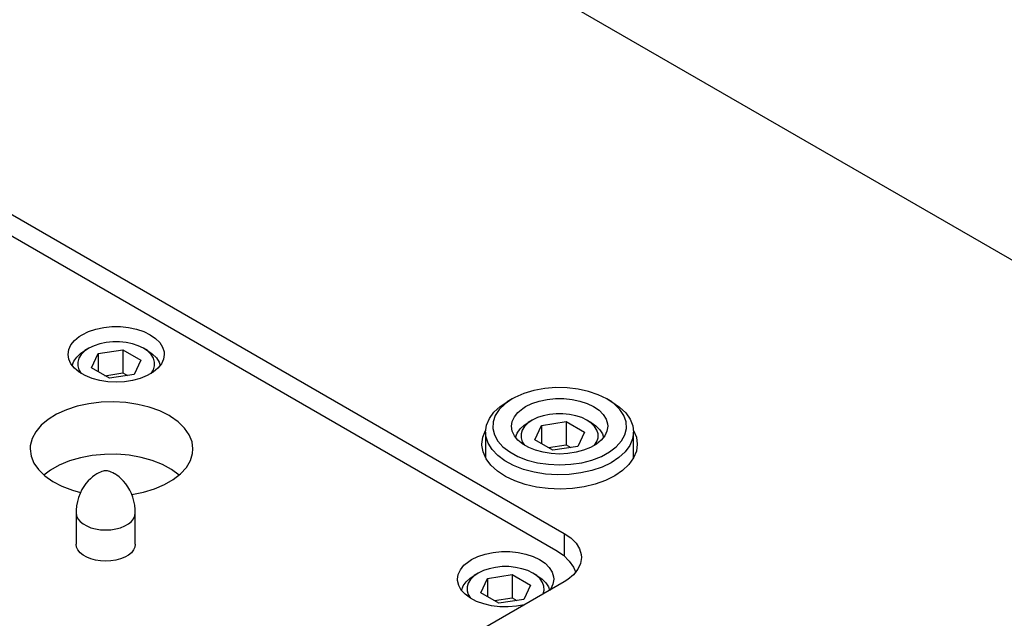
# Model space of a CAD drawing. Header units: inches. Extents: x 3 to 351, y 4 to 271.
# Tile 494 of 530: x 215.96 to 220.11, y 248.6 to 251.13. Entities that reach past the tile are written whole.
import ezdxf

# ---------------------------------------------------------------- set-up
doc = ezdxf.new("R2010")
doc.units = ezdxf.units.IN
doc.header["$LTSCALE"] = 0.5
doc.header["$MEASUREMENT"] = 0
doc.layers.add('DSS', color=7, linetype='Continuous')

msp = doc.modelspace()

# ---------------------------------------------------------------- linework, layer by layer
at = {"layer": 'DSS', "color": 190, "linetype": 'Continuous'}
for p, q in [((214.2419, 253.5213), (223.7525, 248.0304)), ((214.9844, 250.8473), (218.2548, 248.9592)), ((217.9112, 249.3652), (217.923, 249.3939)), ((218.5476, 249.3939), (218.5595, 249.3652)), ((217.9072, 249.3358), (217.9112, 249.3652)), ((217.9073, 249.3324), (217.9072, 249.3358)), ((217.9122, 249.303), (217.9073, 249.3324)), ((218.5595, 249.3652), (218.5634, 249.3358)), ((218.5634, 249.3358), (218.5595, 249.3063)), ((217.9249, 249.2743), (217.9122, 249.303)), ((218.5595, 249.3063), (218.5476, 249.2776)), ((217.9453, 249.2472), (217.9249, 249.2743)), ((217.9727, 249.2222), (217.9453, 249.2472)), ((218.5281, 249.2502), (218.5015, 249.225)), ((218.5476, 249.2776), (218.5281, 249.2502)), ((218.0064, 249.2), (217.9727, 249.2222)), ((218.5015, 249.225), (218.4684, 249.2024)), ((218.0458, 249.1811), (218.0064, 249.2)), ((218.0898, 249.166), (218.0458, 249.1811)), ((218.1373, 249.155), (218.0898, 249.166)), ((218.3861, 249.1675), (218.339, 249.156)), ((218.4296, 249.1831), (218.3861, 249.1675)), ((218.4684, 249.2024), (218.4296, 249.1831)), ((218.1872, 249.1484), (218.1373, 249.155)), ((218.2383, 249.1463), (218.1872, 249.1484)), ((218.2893, 249.1489), (218.2383, 249.1463)), ((218.339, 249.156), (218.2893, 249.1489)), ((218.2548, 248.9592), (218.2828, 248.9399)), ((218.2828, 248.9399), (218.3046, 248.9181)), ((218.3046, 248.9181), (218.3195, 248.8945)), ((218.3195, 248.8945), (218.327, 248.8697)), ((218.3242, 248.832), (218.3129, 248.8077)), ((218.328, 248.8571), (218.3242, 248.832)), ((218.327, 248.8697), (218.328, 248.8571)), ((218.3129, 248.8077), (218.2945, 248.7849)), ((218.2548, 248.755), (217.336, 248.2246)), ((218.2695, 248.7643), (218.2548, 248.755)), ((218.2945, 248.7849), (218.2695, 248.7643))]:
    msp.add_line(p, q, dxfattribs=at)
at = {"layer": 'DSS', "color": 9, "linetype": 'Continuous'}
for p, q in [((215.0198, 250.7357), (218.2194, 248.8884)), ((216.2774, 249.8214), (216.3107, 249.8284)), ((216.3107, 249.8284), (216.3456, 249.832)), ((216.3456, 249.832), (216.381, 249.832)), ((216.381, 249.832), (216.4158, 249.8284)), ((216.4158, 249.8284), (216.4491, 249.8214)), ((216.1873, 249.7738), (216.2077, 249.7905)), ((216.2077, 249.7905), (216.2196, 249.7981)), ((216.2196, 249.7981), (216.2468, 249.8112)), ((216.2468, 249.8112), (216.2774, 249.8214)), ((216.4491, 249.8214), (216.4798, 249.8112)), ((216.4798, 249.8112), (216.5069, 249.7981)), ((216.5069, 249.7981), (216.5296, 249.7824)), ((216.1632, 249.7355), (216.1724, 249.7552)), ((216.1724, 249.7552), (216.1873, 249.7738)), ((216.5296, 249.7824), (216.5474, 249.7647)), ((216.5474, 249.7647), (216.5595, 249.7455)), ((216.5595, 249.7455), (216.5656, 249.7254)), ((216.1601, 249.7151), (216.1632, 249.7355)), ((216.1632, 249.6948), (216.1601, 249.7151)), ((216.5664, 249.7151), (216.5633, 249.6948)), ((216.5656, 249.7254), (216.5664, 249.7151)), ((216.1724, 249.675), (216.1632, 249.6948)), ((216.1873, 249.6565), (216.1724, 249.675)), ((216.5541, 249.675), (216.5392, 249.6565)), ((216.5633, 249.6948), (216.5541, 249.675)), ((216.2077, 249.6398), (216.1873, 249.6565)), ((216.2327, 249.6253), (216.2077, 249.6398)), ((216.2617, 249.6136), (216.2327, 249.6253)), ((216.4938, 249.6253), (216.4648, 249.6136)), ((216.5189, 249.6398), (216.4938, 249.6253)), ((216.5392, 249.6565), (216.5189, 249.6398)), ((216.2938, 249.6049), (216.2617, 249.6136)), ((216.328, 249.5996), (216.2938, 249.6049)), ((216.3633, 249.5979), (216.328, 249.5996)), ((216.3985, 249.5996), (216.3633, 249.5979)), ((216.4327, 249.6049), (216.3985, 249.5996)), ((216.4648, 249.6136), (216.4327, 249.6049)), ((218.085, 249.5498), (218.047, 249.5333)), ((218.1272, 249.5624), (218.085, 249.5498)), ((218.1724, 249.5707), (218.1272, 249.5624)), ((218.2194, 249.5746), (218.1724, 249.5707)), ((218.2669, 249.5738), (218.2194, 249.5746)), ((218.3135, 249.5684), (218.2669, 249.5738)), ((218.3579, 249.5587), (218.3135, 249.5684)), ((218.3988, 249.5447), (218.3579, 249.5587)), ((218.4351, 249.527), (218.3988, 249.5447)), ((216.1989, 249.496), (216.1532, 249.4812)), ((216.2479, 249.5067), (216.1989, 249.496)), ((216.2992, 249.5129), (216.2479, 249.5067)), ((216.3515, 249.5145), (216.2992, 249.5129)), ((216.4037, 249.5115), (216.3515, 249.5145)), ((216.4544, 249.504), (216.4037, 249.5115)), ((216.5026, 249.4921), (216.4544, 249.504)), ((218.0049, 249.5061), (217.9808, 249.4825)), ((217.9847, 249.495), (218.0144, 249.5148)), ((218.0356, 249.527), (218.0049, 249.5061)), ((218.0356, 249.527), (218.0143, 249.5148)), ((218.047, 249.5333), (218.0356, 249.527)), ((218.0917, 249.4946), (218.1188, 249.5078)), ((218.1188, 249.5078), (218.1495, 249.518)), ((218.1495, 249.518), (218.1828, 249.525)), ((218.1828, 249.525), (218.2176, 249.5285)), ((218.2176, 249.5285), (218.253, 249.5285)), ((218.253, 249.5285), (218.2879, 249.525)), ((218.2879, 249.525), (218.3212, 249.518)), ((218.3212, 249.518), (218.3518, 249.5078)), ((218.3518, 249.5078), (218.379, 249.4946)), ((218.4563, 249.5148), (218.4351, 249.527)), ((218.4656, 249.5062), (218.4351, 249.527)), ((218.4563, 249.5148), (218.4887, 249.4928)), ((218.4897, 249.4826), (218.4656, 249.5062)), ((216.1119, 249.4626), (216.076, 249.4405)), ((216.1532, 249.4812), (216.1119, 249.4626)), ((216.5471, 249.4761), (216.5026, 249.4921)), ((216.5869, 249.4564), (216.5471, 249.4761)), ((216.5923, 249.4532), (216.5869, 249.4564)), ((217.9387, 249.444), (217.9582, 249.4706)), ((217.9639, 249.4568), (217.9546, 249.43)), ((217.9582, 249.4706), (217.9847, 249.495)), ((217.9808, 249.4825), (217.9639, 249.4568)), ((218.0444, 249.4518), (218.0594, 249.4703)), ((218.0594, 249.4703), (218.0797, 249.4871)), ((218.0797, 249.4871), (218.0917, 249.4946)), ((218.379, 249.4946), (218.4017, 249.479)), ((218.4017, 249.479), (218.4194, 249.4613)), ((218.4194, 249.4613), (218.4315, 249.4421)), ((218.4887, 249.4928), (218.5146, 249.4682)), ((218.5067, 249.457), (218.4897, 249.4826)), ((218.516, 249.4301), (218.5067, 249.457)), ((218.5146, 249.4682), (218.5334, 249.4414)), ((216.0464, 249.4156), (216.0236, 249.3883)), ((216.076, 249.4405), (216.0464, 249.4156)), ((216.6255, 249.4298), (216.5923, 249.4532)), ((216.6522, 249.4038), (216.6255, 249.4298)), ((217.9228, 249.3872), (217.9268, 249.416)), ((217.9268, 249.416), (217.9387, 249.444)), ((217.9546, 249.43), (217.9533, 249.4025)), ((218.0322, 249.4117), (218.0353, 249.4321)), ((218.0353, 249.4321), (218.0444, 249.4518)), ((218.4315, 249.4421), (218.4377, 249.4219)), ((218.4377, 249.4219), (218.4384, 249.4117)), ((218.5174, 249.4027), (218.516, 249.4301)), ((218.5334, 249.4414), (218.5445, 249.4133)), ((218.5445, 249.4133), (218.5478, 249.3872)), ((216.0236, 249.3883), (216.0083, 249.3594)), ((216.6717, 249.3757), (216.6522, 249.4038)), ((216.6836, 249.3462), (216.6717, 249.3757)), ((217.9228, 249.3872), (217.9228, 249.278)), ((217.9244, 249.3691), (217.9228, 249.3872)), ((217.9533, 249.4025), (217.9599, 249.3754)), ((217.9599, 249.3754), (217.9744, 249.3493)), ((218.0353, 249.3913), (218.0322, 249.4117)), ((218.0444, 249.3716), (218.0353, 249.3913)), ((218.0594, 249.3531), (218.0444, 249.3716)), ((218.4262, 249.3716), (218.4112, 249.3531)), ((218.4354, 249.3913), (218.4262, 249.3716)), ((218.4384, 249.4117), (218.4354, 249.3913)), ((218.4964, 249.3494), (218.5108, 249.3755)), ((218.5108, 249.3755), (218.5174, 249.4027)), ((218.5478, 249.3872), (218.5438, 249.3585)), ((218.5478, 249.278), (218.5478, 249.3872)), ((216.0083, 249.3594), (216.0008, 249.3294)), ((216.6876, 249.3161), (216.6836, 249.3462)), ((217.9334, 249.3407), (217.9244, 249.3691)), ((217.9501, 249.3135), (217.9334, 249.3407)), ((217.9744, 249.3493), (217.9962, 249.3249)), ((218.0797, 249.3363), (218.0594, 249.3531)), ((218.1048, 249.3219), (218.0797, 249.3363)), ((218.3909, 249.3363), (218.3659, 249.3219)), ((218.4112, 249.3531), (218.3909, 249.3363)), ((218.4746, 249.325), (218.4964, 249.3494)), ((218.532, 249.3304), (218.5125, 249.3039)), ((218.5438, 249.3585), (218.532, 249.3304)), ((216.0008, 249.3294), (216.0001, 249.3161)), ((216.0001, 249.3161), (216.0041, 249.2859)), ((216.2622, 249.2881), (216.2124, 249.2787)), ((216.3139, 249.293), (216.2622, 249.2881)), ((216.3663, 249.2934), (216.3139, 249.293)), ((216.4182, 249.2891), (216.3663, 249.2934)), ((216.4683, 249.2803), (216.4182, 249.2891)), ((216.6766, 249.2664), (216.6858, 249.2962)), ((216.6858, 249.2962), (216.6876, 249.3161)), ((217.9741, 249.2882), (217.9501, 249.3135)), ((218.0048, 249.2654), (217.9741, 249.2882)), ((217.9962, 249.3249), (218.0247, 249.303)), ((218.0247, 249.303), (218.0593, 249.2842)), ((218.1338, 249.3101), (218.1048, 249.3219)), ((218.1659, 249.3015), (218.1338, 249.3101)), ((218.2001, 249.2962), (218.1659, 249.3015)), ((218.2353, 249.2944), (218.2001, 249.2962)), ((218.2706, 249.2962), (218.2353, 249.2944)), ((218.3048, 249.3015), (218.2706, 249.2962)), ((218.3369, 249.3101), (218.3048, 249.3015)), ((218.3659, 249.3219), (218.3369, 249.3101)), ((218.4116, 249.2843), (218.4461, 249.3031)), ((218.4461, 249.3031), (218.4746, 249.325)), ((218.5125, 249.3039), (218.4859, 249.2794)), ((216.0041, 249.2859), (216.0159, 249.2564)), ((216.0159, 249.2564), (216.0355, 249.2284)), ((216.123, 249.2474), (216.0855, 249.2263)), ((216.1656, 249.265), (216.123, 249.2474)), ((216.2124, 249.2787), (216.1656, 249.265)), ((216.5156, 249.2672), (216.4683, 249.2803)), ((216.5588, 249.2502), (216.5156, 249.2672)), ((216.5971, 249.2295), (216.5588, 249.2502)), ((216.6597, 249.2378), (216.6766, 249.2664)), ((218.0413, 249.2458), (218.0048, 249.2654)), ((218.0593, 249.2842), (218.0988, 249.2689)), ((218.0988, 249.2689), (218.1421, 249.2577)), ((218.1421, 249.2577), (218.1881, 249.2509)), ((218.1881, 249.2509), (218.2354, 249.2486)), ((218.2354, 249.2486), (218.2828, 249.2509)), ((218.2828, 249.2509), (218.3288, 249.2578)), ((218.3288, 249.2578), (218.3721, 249.269)), ((218.3721, 249.269), (218.4116, 249.2843)), ((218.453, 249.2578), (218.4145, 249.2394)), ((218.4859, 249.2794), (218.453, 249.2578)), ((216.0355, 249.2284), (216.0621, 249.2023)), ((216.0855, 249.2263), (216.0581, 249.2057)), ((216.2729, 249.2054), (216.2638, 249.1985)), ((216.2815, 249.2109), (216.2729, 249.2054)), ((216.2894, 249.2151), (216.2815, 249.2109)), ((216.2965, 249.2183), (216.2894, 249.2151)), ((216.3028, 249.2207), (216.2965, 249.2183)), ((216.3085, 249.2223), (216.3028, 249.2207)), ((216.3124, 249.2231), (216.3085, 249.2223)), ((216.3141, 249.2234), (216.3124, 249.2231)), ((216.3152, 249.2235), (216.3141, 249.2234)), ((216.316, 249.2236), (216.3152, 249.2235)), ((216.3166, 249.2237), (216.316, 249.2236)), ((216.317, 249.2237), (216.3166, 249.2237)), ((216.3174, 249.2237), (216.317, 249.2237)), ((216.3178, 249.2237), (216.3174, 249.2237)), ((216.3181, 249.2237), (216.3178, 249.2237)), ((216.3185, 249.2237), (216.3181, 249.2237)), ((216.3188, 249.2237), (216.3185, 249.2237)), ((216.3191, 249.2238), (216.3188, 249.2237)), ((216.3194, 249.2237), (216.3191, 249.2238)), ((216.3197, 249.2237), (216.3194, 249.2237)), ((216.32, 249.2237), (216.3197, 249.2237)), ((216.3204, 249.2237), (216.32, 249.2237)), ((216.3207, 249.2237), (216.3204, 249.2237)), ((216.3212, 249.2237), (216.3207, 249.2237)), ((216.3217, 249.2236), (216.3212, 249.2237)), ((216.3224, 249.2236), (216.3217, 249.2236)), ((216.3237, 249.2234), (216.3224, 249.2236)), ((216.3262, 249.2231), (216.3237, 249.2234)), ((216.331, 249.222), (216.3262, 249.2231)), ((216.3364, 249.2203), (216.331, 249.222)), ((216.3426, 249.2179), (216.3364, 249.2203)), ((216.3498, 249.2146), (216.3426, 249.2179)), ((216.3557, 249.2114), (216.3498, 249.2146)), ((216.3577, 249.2102), (216.3557, 249.2114)), ((216.3664, 249.2046), (216.3577, 249.2102)), ((216.6295, 249.2057), (216.5971, 249.2295)), ((216.6043, 249.1866), (216.6354, 249.211)), ((216.6354, 249.211), (216.6597, 249.2378)), ((218.0828, 249.2297), (218.0413, 249.2458)), ((218.1283, 249.2177), (218.0828, 249.2297)), ((218.1764, 249.21), (218.1283, 249.2177)), ((218.2261, 249.2069), (218.1764, 249.21)), ((218.276, 249.2083), (218.2261, 249.2069)), ((218.3248, 249.2144), (218.276, 249.2083)), ((218.3714, 249.2248), (218.3248, 249.2144)), ((218.4145, 249.2394), (218.3714, 249.2248)), ((216.0621, 249.2023), (216.0954, 249.1789)), ((216.0954, 249.1789), (216.1343, 249.1587)), ((216.2356, 249.1697), (216.2269, 249.1574)), ((216.2449, 249.1807), (216.2356, 249.1697)), ((216.2543, 249.1903), (216.2449, 249.1807)), ((216.2638, 249.1985), (216.2543, 249.1903)), ((216.3755, 249.1976), (216.3664, 249.2046)), ((216.385, 249.1892), (216.3755, 249.1976)), ((216.3944, 249.1794), (216.385, 249.1892)), ((216.4036, 249.1682), (216.3944, 249.1794)), ((216.4123, 249.1558), (216.4036, 249.1682)), ((216.5249, 249.1474), (216.5672, 249.1652)), ((216.5672, 249.1652), (216.6043, 249.1866)), ((216.1343, 249.1587), (216.1782, 249.1422)), ((216.1782, 249.1422), (216.2132, 249.1325)), ((216.211, 249.128), (216.2045, 249.111)), ((216.2189, 249.1441), (216.211, 249.128)), ((216.2269, 249.1574), (216.2189, 249.1441)), ((216.4203, 249.1421), (216.4123, 249.1558)), ((216.4274, 249.1274), (216.4203, 249.1421)), ((216.4334, 249.1117), (216.4274, 249.1274)), ((216.4288, 249.1238), (216.4784, 249.1335)), ((216.4784, 249.1335), (216.5249, 249.1474)), ((216.1996, 249.0935), (216.1962, 249.0755)), ((216.2045, 249.111), (216.1996, 249.0935)), ((216.4381, 249.0953), (216.4334, 249.1117)), ((216.4416, 249.0781), (216.4381, 249.0953)), ((216.1944, 249.0574), (216.1941, 249.0459)), ((216.1941, 249.0459), (216.1941, 248.914)), ((216.1962, 249.0755), (216.1944, 249.0574)), ((216.4436, 249.0605), (216.4416, 249.0781)), ((216.4441, 249.0459), (216.4436, 249.0605)), ((216.4441, 248.914), (216.4441, 249.0459)), ((216.196, 248.9014), (216.1941, 248.914)), ((216.4441, 248.914), (216.4422, 248.9014)), ((216.2016, 248.8893), (216.196, 248.9014)), ((216.2108, 248.8779), (216.2016, 248.8893)), ((216.2233, 248.8676), (216.2108, 248.8779)), ((216.4273, 248.8779), (216.4148, 248.8676)), ((216.4365, 248.8893), (216.4273, 248.8779)), ((216.4422, 248.9014), (216.4365, 248.8893)), ((217.9214, 248.8723), (217.9547, 248.8792)), ((217.9547, 248.8792), (217.9896, 248.8828)), ((217.9896, 248.8828), (218.025, 248.8828)), ((218.025, 248.8828), (218.0599, 248.8792)), ((218.0599, 248.8792), (218.0931, 248.8723)), ((218.2194, 248.8884), (218.2511, 248.8669)), ((216.2387, 248.8587), (216.2233, 248.8676)), ((216.2566, 248.8515), (216.2387, 248.8587)), ((216.2763, 248.8461), (216.2566, 248.8515)), ((216.2974, 248.8429), (216.2763, 248.8461)), ((216.3191, 248.8418), (216.2974, 248.8429)), ((216.3408, 248.8429), (216.3191, 248.8418)), ((216.3618, 248.8461), (216.3408, 248.8429)), ((216.3816, 248.8515), (216.3618, 248.8461)), ((216.3994, 248.8587), (216.3816, 248.8515)), ((216.4148, 248.8676), (216.3994, 248.8587)), ((217.8314, 248.8246), (217.8517, 248.8413)), ((217.8517, 248.8413), (217.8637, 248.8489)), ((217.8637, 248.8489), (217.8908, 248.862)), ((217.8908, 248.862), (217.9214, 248.8723)), ((218.0931, 248.8723), (218.1238, 248.862)), ((218.1238, 248.862), (218.1509, 248.8489)), ((218.1509, 248.8489), (218.1737, 248.8332)), ((218.1737, 248.8332), (218.1914, 248.8155)), ((218.2511, 248.8669), (218.2763, 248.8427)), ((218.2763, 248.8427), (218.2943, 248.8164)), ((217.8072, 248.7863), (217.8164, 248.8061)), ((217.8164, 248.8061), (217.8314, 248.8246)), ((218.1914, 248.8155), (218.2035, 248.7963)), ((218.2035, 248.7963), (218.2096, 248.7762)), ((218.2943, 248.8164), (218.3032, 248.7944)), ((217.8042, 248.766), (217.8072, 248.7863)), ((217.8044, 248.7599), (217.8042, 248.766)), ((217.8093, 248.7397), (217.8044, 248.7599)), ((218.2104, 248.766), (218.2073, 248.7456)), ((218.2096, 248.7762), (218.2104, 248.766)), ((217.8202, 248.7202), (217.8093, 248.7397)), ((217.8368, 248.7022), (217.8202, 248.7202)), ((218.1982, 248.7259), (218.1942, 248.7201)), ((218.2073, 248.7456), (218.1982, 248.7259)), ((217.8586, 248.6861), (217.8368, 248.7022)), ((217.8849, 248.6724), (217.8586, 248.6861)), ((217.9149, 248.6615), (217.8849, 248.6724)), ((217.9477, 248.6538), (217.9149, 248.6615)), ((217.9824, 248.6496), (217.9477, 248.6538)), ((218.0177, 248.6488), (217.9824, 248.6496)), ((218.0528, 248.6517), (218.0177, 248.6488)), ((218.0865, 248.658), (218.0528, 248.6517))]:
    msp.add_line(p, q, dxfattribs=at)
at = {"layer": 'DSS', "color": 132, "linetype": 'Continuous'}
for p, q in [((216.2698, 249.7514), (216.248, 249.7409)), ((216.2944, 249.7596), (216.2698, 249.7514)), ((216.3211, 249.7652), (216.2944, 249.7596)), ((216.3491, 249.7681), (216.3211, 249.7652)), ((216.3775, 249.7681), (216.3491, 249.7681)), ((216.4054, 249.7652), (216.3775, 249.7681)), ((216.4321, 249.7596), (216.4054, 249.7652)), ((216.4568, 249.7514), (216.4321, 249.7596)), ((216.4785, 249.7409), (216.4568, 249.7514)), ((216.1842, 249.6864), (216.1966, 249.7039)), ((216.1966, 249.7039), (216.214, 249.7199)), ((216.2155, 249.7141), (216.2058, 249.6987)), ((216.214, 249.7199), (216.2307, 249.7309)), ((216.2297, 249.7283), (216.2155, 249.7141)), ((216.248, 249.7409), (216.2297, 249.7283)), ((216.248, 249.7409), (216.2307, 249.7309)), ((216.248, 249.7409), (216.248, 249.7409)), ((216.2587, 249.6581), (216.2867, 249.7185)), ((216.2867, 249.7185), (216.3913, 249.7347)), ((216.2867, 249.7185), (216.2867, 249.642)), ((216.3913, 249.7347), (216.4678, 249.6905)), ((216.3913, 249.7347), (216.3913, 249.6367)), ((216.4958, 249.7309), (216.4785, 249.7409)), ((216.4965, 249.7285), (216.4785, 249.7409)), ((216.4958, 249.7309), (216.5169, 249.7164)), ((216.5108, 249.7143), (216.4965, 249.7285)), ((216.5206, 249.6989), (216.5108, 249.7143)), ((216.5169, 249.7164), (216.5332, 249.7001)), ((216.1773, 249.668), (216.1842, 249.6864)), ((216.2058, 249.6987), (216.2009, 249.6825)), ((216.2009, 249.6825), (216.2009, 249.6661)), ((216.2009, 249.6661), (216.2058, 249.65)), ((216.4678, 249.6905), (216.4398, 249.6301)), ((216.5256, 249.6827), (216.5206, 249.6989)), ((216.5208, 249.6502), (216.5257, 249.6663)), ((216.5257, 249.6663), (216.5256, 249.6827)), ((216.5332, 249.7001), (216.5444, 249.6823)), ((216.5444, 249.6823), (216.5493, 249.668)), ((216.2058, 249.65), (216.2154, 249.6347)), ((216.3352, 249.6139), (216.2587, 249.6581)), ((216.316, 249.6251), (216.3913, 249.6367)), ((216.4398, 249.6301), (216.3352, 249.6139)), ((216.3913, 249.6367), (216.4105, 249.6256)), ((216.5112, 249.6347), (216.5208, 249.6502)), ((218.1664, 249.4562), (218.1418, 249.448)), ((218.1931, 249.4618), (218.1664, 249.4562)), ((218.2211, 249.4646), (218.1931, 249.4618)), ((218.2495, 249.4646), (218.2211, 249.4646)), ((218.2775, 249.4618), (218.2495, 249.4646)), ((218.3042, 249.4562), (218.2775, 249.4618)), ((218.3288, 249.448), (218.3042, 249.4562)), ((218.0687, 249.4005), (218.0861, 249.4164)), ((218.0861, 249.4164), (218.1027, 249.4274)), ((218.1018, 249.4249), (218.0876, 249.4107)), ((218.1201, 249.4374), (218.1018, 249.4249)), ((218.1201, 249.4374), (218.1027, 249.4274)), ((218.1418, 249.448), (218.1201, 249.4374)), ((218.1201, 249.4374), (218.1201, 249.4374)), ((218.1308, 249.3547), (218.1588, 249.4151)), ((218.1588, 249.4151), (218.2633, 249.4313)), ((218.1588, 249.4151), (218.1588, 249.3385)), ((218.2633, 249.4313), (218.3399, 249.3871)), ((218.2633, 249.4313), (218.2633, 249.3333)), ((218.3506, 249.4374), (218.3288, 249.448)), ((218.3679, 249.4274), (218.3506, 249.4374)), ((218.3686, 249.4251), (218.3506, 249.4374)), ((218.3679, 249.4274), (218.3889, 249.413)), ((218.3829, 249.4109), (218.3686, 249.4251)), ((218.3889, 249.413), (218.4053, 249.3966)), ((218.0493, 249.3646), (218.0563, 249.383)), ((218.0563, 249.383), (218.0687, 249.4005)), ((218.0779, 249.3952), (218.0729, 249.3791)), ((218.0729, 249.3791), (218.0729, 249.3627)), ((218.0876, 249.4107), (218.0779, 249.3952)), ((218.3399, 249.3871), (218.3119, 249.3267)), ((218.3927, 249.3955), (218.3829, 249.4109)), ((218.3977, 249.3793), (218.3927, 249.3955)), ((218.3977, 249.3629), (218.3977, 249.3793)), ((218.4053, 249.3966), (218.4164, 249.3789)), ((218.4164, 249.3789), (218.4213, 249.3646)), ((218.0729, 249.3627), (218.0779, 249.3465)), ((218.0779, 249.3465), (218.0874, 249.3313)), ((218.2073, 249.3105), (218.1308, 249.3547)), ((218.1881, 249.3216), (218.2633, 249.3333)), ((218.2633, 249.3333), (218.2826, 249.3222)), ((218.3832, 249.3313), (218.3929, 249.3468)), ((218.3929, 249.3468), (218.3977, 249.3629)), ((218.3119, 249.3267), (218.2073, 249.3105)), ((217.892, 248.7917), (217.8738, 248.7791)), ((217.892, 248.7917), (217.8747, 248.7817)), ((217.9138, 248.8022), (217.892, 248.7917)), ((217.892, 248.7917), (217.892, 248.7917)), ((217.9384, 248.8104), (217.9138, 248.8022)), ((217.9651, 248.816), (217.9384, 248.8104)), ((217.9931, 248.8189), (217.9651, 248.816)), ((218.0215, 248.8189), (217.9931, 248.8189)), ((218.0495, 248.816), (218.0215, 248.8189)), ((218.0762, 248.8104), (218.0495, 248.816)), ((218.1008, 248.8022), (218.0762, 248.8104)), ((218.1225, 248.7917), (218.1008, 248.8022)), ((218.1399, 248.7817), (218.1225, 248.7917)), ((218.1376, 248.7817), (218.1225, 248.7917)), ((217.8282, 248.7373), (217.8406, 248.7547)), ((217.8406, 248.7547), (217.8581, 248.7707)), ((217.8498, 248.7495), (217.8449, 248.7333)), ((217.8596, 248.7649), (217.8498, 248.7495)), ((217.8581, 248.7707), (217.8747, 248.7817)), ((217.8738, 248.7791), (217.8596, 248.7649)), ((217.9027, 248.709), (217.9307, 248.7693)), ((217.9307, 248.7693), (218.0353, 248.7855)), ((217.9307, 248.7693), (217.9307, 248.6928)), ((218.0353, 248.7855), (218.1118, 248.7413)), ((218.0353, 248.7855), (218.0353, 248.6875)), ((218.1526, 248.7677), (218.1376, 248.7817)), ((218.1399, 248.7817), (218.1609, 248.7672)), ((218.1632, 248.7525), (218.1526, 248.7677)), ((218.1609, 248.7672), (218.1772, 248.7509)), ((218.1691, 248.7365), (218.1632, 248.7525)), ((218.1772, 248.7509), (218.1884, 248.7332)), ((217.8213, 248.7188), (217.8282, 248.7373)), ((217.8449, 248.7333), (217.8449, 248.7169)), ((217.8449, 248.7169), (217.8498, 248.7008)), ((217.9793, 248.6648), (217.9027, 248.709)), ((218.1118, 248.7413), (218.0838, 248.6809)), ((218.166, 248.7038), (218.17, 248.7201)), ((218.17, 248.7201), (218.1691, 248.7365)), ((218.1884, 248.7332), (218.1931, 248.7195)), ((217.8498, 248.7008), (217.8594, 248.6856)), ((217.96, 248.6759), (218.0353, 248.6875)), ((218.0838, 248.6809), (217.9793, 248.6648)), ((218.0353, 248.6875), (218.0545, 248.6764))]:
    msp.add_line(p, q, dxfattribs=at)
at = {"layer": 'DSS', "color": 96, "linetype": 'Continuous'}
for p, q in [((216.1941, 249.0459), (216.196, 249.0334)), ((216.4422, 249.0334), (216.4441, 249.0459)), ((216.4441, 249.0459), (216.4441, 249.0459)), ((216.196, 249.0334), (216.2016, 249.0212)), ((216.2016, 249.0212), (216.2108, 249.0098)), ((216.2108, 249.0098), (216.2233, 248.9995)), ((216.2233, 248.9995), (216.2387, 248.9906)), ((216.3994, 248.9906), (216.4148, 248.9995)), ((216.4148, 248.9995), (216.4273, 249.0098)), ((216.4273, 249.0098), (216.4365, 249.0212)), ((216.4365, 249.0212), (216.4422, 249.0334)), ((216.2387, 248.9906), (216.2566, 248.9834)), ((216.2566, 248.9834), (216.2763, 248.9781)), ((216.2763, 248.9781), (216.2974, 248.9749)), ((216.2974, 248.9749), (216.3191, 248.9738)), ((216.3191, 248.9738), (216.3408, 248.9749)), ((216.3408, 248.9749), (216.3618, 248.9781)), ((216.3618, 248.9781), (216.3816, 248.9834)), ((216.3816, 248.9834), (216.3994, 248.9906)), ((218.2548, 248.9592), (218.2548, 248.8639))]:
    msp.add_line(p, q, dxfattribs=at)

doc.saveas('drawing.dxf')
